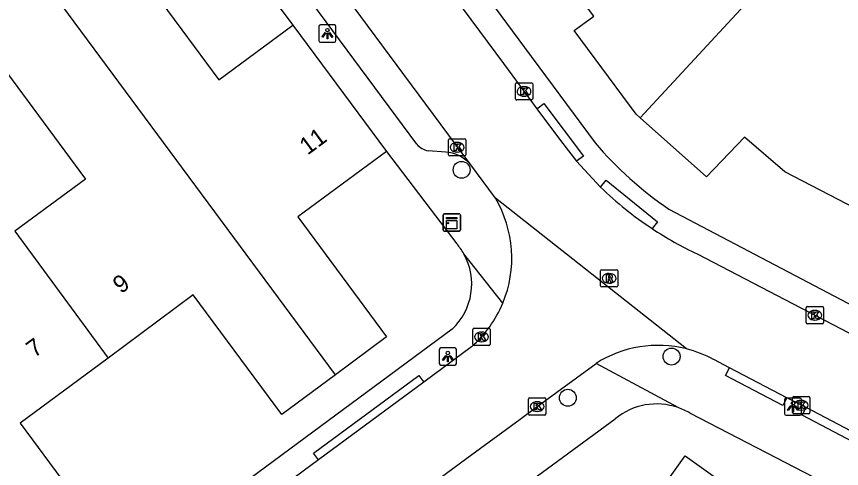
# Model space of a CAD drawing. Extents: x 157767 to 159171, y 387842 to 389425.
# Drawn here: x 158248.51 to 158296.26, y 388809.56 to 388835.72 of the extents above; entities that cross this region are included whole.
import ezdxf

# ---------------------------------------------------------------- set-up
doc = ezdxf.new("R2010")
doc.units = 0
for name, color, linetype in [('IMGEO_Boom', 7, 'Continuous'), ('IMGEO_Kast', 7, 'Continuous'), ('IMGEO_Kolk', 7, 'Continuous'), ('IMGEO_Lichtpunt', 7, 'Continuous'), ('IMGEO_Pand', 7, 'Continuous'), ('IMGEO_Pand_nummerreeks', 7, 'Continuous'), ('IMGEO_Rijbaan_lokaal_open', 7, 'Continuous'), ('IMGEO_Rioolput', 7, 'Continuous'), ('IMGEO_Voetpad_open', 7, 'Continuous')]:
    doc.layers.add(name, color=color, linetype=linetype)

msp = doc.modelspace()

# ---------------------------------------------------------------- linework, layer by layer
at = {"layer": 'IMGEO_Boom'}
for centre in [(158274.27, 388826.848), (158286.424, 388816.041), (158280.418, 388813.655)]:
    msp.add_circle(centre, 0.489, dxfattribs=at)
at = {"layer": 'IMGEO_Kast'}
for p, q in [((158273.199, 388823.374), (158273.199, 388824.215)), ((158273.199, 388824.215), (158273.199, 388823.374)), ((158273.274, 388824.299), (158274.115, 388824.299)), ((158274.115, 388824.299), (158273.274, 388824.299)), ((158274.199, 388824.224), (158274.199, 388823.383)), ((158274.199, 388823.383), (158274.199, 388824.224)), ((158274.124, 388823.299), (158273.283, 388823.299)), ((158273.283, 388823.299), (158274.124, 388823.299))]:
    msp.add_line(p, q, dxfattribs=at)
for points in [[(158273.394, 388824.089), (158273.994, 388824.089), (158273.994, 388824.004), (158273.394, 388824.004), (158273.394, 388824.089)], [(158273.394, 388823.914), (158273.994, 388823.914), (158273.994, 388823.425), (158273.394, 388823.425), (158273.394, 388823.914)]]:
    msp.add_lwpolyline(points, dxfattribs=at)
msp.add_circle((158273.478, 388823.763), 0.0377, dxfattribs=at)
for centre, start, end in [((158273.277, 388824.221), 92.4484, 184.2845), ((158273.277, 388824.221), 92.4484, 184.2845), ((158274.121, 388824.221), 2.4484, 94.2845), ((158274.121, 388824.221), 2.4484, 94.2845), ((158273.277, 388823.377), 182.4484, 274.2845), ((158273.277, 388823.377), 182.4484, 274.2845), ((158274.121, 388823.377), 272.4484, 4.2845), ((158274.121, 388823.377), 272.4484, 4.2845)]:
    msp.add_arc(centre, 0.0779, start, end, dxfattribs=at)
at = {"layer": 'IMGEO_Kolk'}
for p, q in [((158277.457, 388831.89), (158278.309, 388831.89)), ((158277.382, 388830.964), (158277.382, 388831.816)), ((158277.87, 388831.67), (158277.895, 388831.67)), ((158278.383, 388831.816), (158278.383, 388830.964)), ((158278.309, 388830.89), (158277.457, 388830.89)), ((158277.893, 388831.11), (158277.868, 388831.11)), ((158273.515, 388827.725), (158273.515, 388828.577)), ((158273.59, 388828.651), (158274.442, 388828.651)), ((158274.516, 388828.577), (158274.516, 388827.725)), ((158274.003, 388828.431), (158274.028, 388828.431)), ((158274.442, 388827.651), (158273.59, 388827.651)), ((158274.026, 388827.871), (158274.001, 388827.871)), ((158294.211, 388818.007), (158294.211, 388818.859)), ((158294.286, 388818.933), (158295.138, 388818.933)), ((158294.699, 388818.713), (158294.724, 388818.713)), ((158295.212, 388818.859), (158295.212, 388818.007)), ((158294.722, 388818.153), (158294.697, 388818.153)), ((158274.919, 388816.75), (158274.919, 388817.602)), ((158274.994, 388817.676), (158275.846, 388817.676)), ((158275.92, 388817.602), (158275.92, 388816.75)), ((158295.138, 388817.933), (158294.286, 388817.933)), ((158275.407, 388817.456), (158275.432, 388817.456)), ((158275.846, 388816.676), (158274.994, 388816.676)), ((158275.43, 388816.896), (158275.405, 388816.896)), ((158293.503, 388813.726), (158294.355, 388813.726)), ((158278.144, 388812.722), (158278.144, 388813.574)), ((158278.219, 388813.648), (158279.071, 388813.648)), ((158278.632, 388813.428), (158278.657, 388813.428)), ((158279.145, 388813.574), (158279.145, 388812.722)), ((158293.428, 388812.8), (158293.428, 388813.652)), ((158293.916, 388813.506), (158293.941, 388813.506)), ((158294.429, 388813.652), (158294.429, 388812.8)), ((158278.655, 388812.868), (158278.63, 388812.868)), ((158293.939, 388812.946), (158293.914, 388812.946)), ((158279.071, 388812.648), (158278.219, 388812.648)), ((158294.355, 388812.726), (158293.503, 388812.726))]:
    msp.add_line(p, q, dxfattribs=at)
for points in [[(158277.457, 388831.89), (158278.309, 388831.89)], [(158277.382, 388830.964), (158277.382, 388831.816)], [(158277.703, 388831.59), (158277.826, 388831.59), (158277.826, 388831.439), (158277.956, 388831.59), (158278.12, 388831.59), (158277.974, 388831.439), (158278.127, 388831.19), (158277.975, 388831.19), (158277.89, 388831.354), (158277.826, 388831.287), (158277.826, 388831.19), (158277.703, 388831.19), (158277.703, 388831.59)], [(158278.383, 388831.816), (158278.383, 388830.964)], [(158278.309, 388830.89), (158277.457, 388830.89)], [(158273.515, 388827.725), (158273.515, 388828.577)], [(158273.59, 388828.651), (158274.442, 388828.651)], [(158274.516, 388828.577), (158274.516, 388827.725)], [(158273.836, 388828.351), (158273.959, 388828.351), (158273.959, 388828.2), (158274.089, 388828.351), (158274.253, 388828.351), (158274.107, 388828.2), (158274.26, 388827.951), (158274.108, 388827.951), (158274.023, 388828.115), (158273.959, 388828.048), (158273.959, 388827.951), (158273.836, 388827.951), (158273.836, 388828.351)], [(158274.442, 388827.651), (158273.59, 388827.651)], [(158294.211, 388818.007), (158294.211, 388818.859)], [(158294.286, 388818.933), (158295.138, 388818.933)], [(158294.532, 388818.633), (158294.655, 388818.633), (158294.655, 388818.482), (158294.785, 388818.633), (158294.949, 388818.633), (158294.803, 388818.482), (158294.956, 388818.233), (158294.804, 388818.233), (158294.719, 388818.397), (158294.655, 388818.33), (158294.655, 388818.233), (158294.532, 388818.233), (158294.532, 388818.633)], [(158295.212, 388818.859), (158295.212, 388818.007)], [(158274.919, 388816.75), (158274.919, 388817.602)], [(158274.994, 388817.676), (158275.846, 388817.676)], [(158275.92, 388817.602), (158275.92, 388816.75)], [(158295.138, 388817.933), (158294.286, 388817.933)], [(158275.24, 388817.376), (158275.363, 388817.376), (158275.363, 388817.225), (158275.493, 388817.376), (158275.657, 388817.376), (158275.511, 388817.225), (158275.664, 388816.976), (158275.512, 388816.976), (158275.427, 388817.14), (158275.363, 388817.073), (158275.363, 388816.976), (158275.24, 388816.976), (158275.24, 388817.376)], [(158275.846, 388816.676), (158274.994, 388816.676)], [(158293.503, 388813.726), (158294.355, 388813.726)], [(158278.144, 388812.722), (158278.144, 388813.574)], [(158278.219, 388813.648), (158279.071, 388813.648)], [(158278.465, 388813.348), (158278.588, 388813.348), (158278.588, 388813.197), (158278.718, 388813.348), (158278.882, 388813.348), (158278.736, 388813.197), (158278.889, 388812.948), (158278.737, 388812.948), (158278.652, 388813.112), (158278.588, 388813.045), (158278.588, 388812.948), (158278.465, 388812.948), (158278.465, 388813.348)], [(158279.145, 388813.574), (158279.145, 388812.722)], [(158293.428, 388812.8), (158293.428, 388813.652)], [(158293.749, 388813.426), (158293.872, 388813.426), (158293.872, 388813.275), (158294.002, 388813.426), (158294.166, 388813.426), (158294.02, 388813.275), (158294.173, 388813.026), (158294.021, 388813.026), (158293.936, 388813.19), (158293.872, 388813.123), (158293.872, 388813.026), (158293.749, 388813.026), (158293.749, 388813.426)], [(158294.429, 388813.652), (158294.429, 388812.8)], [(158279.071, 388812.648), (158278.219, 388812.648)], [(158294.355, 388812.726), (158293.503, 388812.726)]]:
    msp.add_lwpolyline(points, dxfattribs=at)
for centre, start, end in [((158277.459, 388831.814), 91.552, 178.448), ((158277.459, 388831.814), 91.552, 178.448), ((158278.307, 388831.814), 1.552, 88.448), ((158278.307, 388831.814), 1.552, 88.448), ((158277.459, 388830.966), 181.552, 268.448), ((158277.459, 388830.966), 181.552, 268.448), ((158278.307, 388830.966), 271.552, 358.448), ((158278.307, 388830.966), 271.552, 358.448), ((158273.592, 388828.575), 91.552, 178.448), ((158273.592, 388828.575), 91.552, 178.448), ((158274.44, 388828.575), 1.552, 88.448), ((158274.44, 388828.575), 1.552, 88.448), ((158273.592, 388827.727), 181.552, 268.448), ((158273.592, 388827.727), 181.552, 268.448), ((158274.44, 388827.727), 271.552, 358.448), ((158274.44, 388827.727), 271.552, 358.448), ((158294.288, 388818.857), 91.552, 178.448), ((158294.288, 388818.857), 91.552, 178.448), ((158295.136, 388818.857), 1.552, 88.448), ((158295.136, 388818.857), 1.552, 88.448), ((158294.288, 388818.009), 181.552, 268.448), ((158294.288, 388818.009), 181.552, 268.448), ((158295.136, 388818.009), 271.552, 358.448), ((158295.136, 388818.009), 271.552, 358.448), ((158274.996, 388817.6), 91.552, 178.448), ((158274.996, 388817.6), 91.552, 178.448), ((158275.844, 388817.6), 1.552, 88.448), ((158275.844, 388817.6), 1.552, 88.448), ((158274.996, 388816.752), 181.552, 268.448), ((158274.996, 388816.752), 181.552, 268.448), ((158275.844, 388816.752), 271.552, 358.448), ((158275.844, 388816.752), 271.552, 358.448), ((158293.505, 388813.65), 91.552, 178.448), ((158293.505, 388813.65), 91.552, 178.448), ((158294.353, 388813.65), 1.552, 88.448), ((158294.353, 388813.65), 1.552, 88.448), ((158278.221, 388813.572), 91.552, 178.448), ((158278.221, 388813.572), 91.552, 178.448), ((158279.069, 388813.572), 1.552, 88.448), ((158279.069, 388813.572), 1.552, 88.448), ((158293.505, 388812.802), 181.552, 268.448), ((158293.505, 388812.802), 181.552, 268.448), ((158294.353, 388812.802), 271.552, 358.448), ((158294.353, 388812.802), 271.552, 358.448), ((158278.221, 388812.724), 181.552, 268.448), ((158278.221, 388812.724), 181.552, 268.448), ((158279.069, 388812.724), 271.552, 358.448), ((158279.069, 388812.724), 271.552, 358.448)]:
    msp.add_arc(centre, 0.0765, start, end, dxfattribs=at)
for centre, major_axis, ratio, start_param, end_param in [((158277.869, 388831.39), (-0.387, 0.002), 0.722429, 4.712389, 7.853982), ((158277.894, 388831.39), (-0.39, 0.002), 0.717154, 1.570796, 4.712389), ((158274.002, 388828.151), (-0.387, 0.002), 0.722429, 4.712389, 7.853982), ((158274.027, 388828.151), (-0.39, 0.002), 0.717154, 1.570796, 4.712389), ((158294.698, 388818.433), (-0.387, 0.002), 0.722429, 4.712389, 7.853982), ((158294.723, 388818.433), (-0.39, 0.002), 0.717154, 1.570796, 4.712389), ((158275.406, 388817.176), (-0.387, 0.002), 0.722429, 4.712389, 7.853982), ((158275.431, 388817.176), (-0.39, 0.002), 0.717154, 1.570796, 4.712389), ((158278.631, 388813.148), (-0.387, 0.002), 0.722429, 4.712389, 7.853982), ((158278.656, 388813.148), (-0.39, 0.002), 0.717154, 1.570796, 4.712389), ((158293.915, 388813.226), (-0.387, 0.002), 0.722429, 4.712389, 7.853982), ((158293.94, 388813.226), (-0.39, 0.002), 0.717154, 1.570796, 4.712389)]:
    msp.add_ellipse(centre, major_axis=major_axis, ratio=ratio, start_param=start_param, end_param=end_param, dxfattribs=at)
at = {"layer": 'IMGEO_Lichtpunt'}
for p, q in [((158266.904, 388835.233), (158266.096, 388835.233)), ((158266.904, 388835.233), (158266.096, 388835.233)), ((158266.002, 388835.138), (158266.002, 388834.331)), ((158266.002, 388835.138), (158266.002, 388834.331)), ((158266.998, 388834.331), (158266.998, 388835.138)), ((158266.998, 388834.331), (158266.998, 388835.138)), ((158266.096, 388834.237), (158266.904, 388834.237)), ((158266.096, 388834.237), (158266.904, 388834.237)), ((158272.975, 388816.446), (158272.975, 388815.639)), ((158272.975, 388816.446), (158272.975, 388815.639)), ((158273.877, 388816.541), (158273.069, 388816.541)), ((158273.877, 388816.541), (158273.069, 388816.541)), ((158273.971, 388815.639), (158273.971, 388816.446)), ((158273.971, 388815.639), (158273.971, 388816.446)), ((158273.069, 388815.545), (158273.877, 388815.545)), ((158273.069, 388815.545), (158273.877, 388815.545)), ((158292.952, 388813.545), (158292.952, 388812.738)), ((158292.952, 388813.545), (158292.952, 388812.738)), ((158293.854, 388813.64), (158293.046, 388813.64)), ((158293.854, 388813.64), (158293.046, 388813.64)), ((158293.948, 388812.738), (158293.948, 388813.545)), ((158293.948, 388812.738), (158293.948, 388813.545)), ((158293.046, 388812.644), (158293.854, 388812.644)), ((158293.046, 388812.644), (158293.854, 388812.644))]:
    msp.add_line(p, q, dxfattribs=at)
for points in [[(158266.376, 388834.802), (158266.415, 388834.774), (158266.227, 388834.512), (158266.189, 388834.539), (158266.376, 388834.802)], [(158266.478, 388834.754), (158266.525, 388834.754), (158266.525, 388834.432), (158266.478, 388834.432), (158266.478, 388834.754)], [(158266.588, 388834.774), (158266.626, 388834.801), (158266.813, 388834.539), (158266.774, 388834.511), (158266.588, 388834.774)], [(158273.349, 388816.11), (158273.388, 388816.082), (158273.2, 388815.82), (158273.162, 388815.847), (158273.349, 388816.11)], [(158273.561, 388816.082), (158273.599, 388816.109), (158273.786, 388815.847), (158273.747, 388815.819), (158273.561, 388816.082)], [(158273.451, 388816.062), (158273.498, 388816.062), (158273.498, 388815.74), (158273.451, 388815.74), (158273.451, 388816.062)], [(158293.326, 388813.209), (158293.365, 388813.181), (158293.177, 388812.919), (158293.139, 388812.946), (158293.326, 388813.209)], [(158293.428, 388813.161), (158293.475, 388813.161), (158293.475, 388812.839), (158293.428, 388812.839), (158293.428, 388813.161)], [(158293.538, 388813.181), (158293.576, 388813.208), (158293.763, 388812.946), (158293.724, 388812.918), (158293.538, 388813.181)]]:
    msp.add_lwpolyline(points, dxfattribs=at)
for centre in [(158266.501, 388834.936), (158273.474, 388816.244), (158293.451, 388813.343)]:
    msp.add_circle(centre, 0.0994, dxfattribs=at)
for centre, start, end in [((158266.096, 388835.138), 90, 180), ((158266.096, 388835.138), 90, 180), ((158266.904, 388835.138), 0, 90), ((158266.904, 388835.138), 0, 90), ((158266.096, 388834.331), 180, 270), ((158266.096, 388834.331), 180, 270), ((158266.904, 388834.331), 270, 0), ((158266.904, 388834.331), 270, 360), ((158273.069, 388816.446), 90, 180), ((158273.069, 388816.446), 90, 180), ((158273.877, 388816.446), 0, 90), ((158273.877, 388816.446), 0, 90), ((158273.069, 388815.639), 180, 270), ((158273.069, 388815.639), 180, 270), ((158273.877, 388815.639), 270, 0), ((158273.877, 388815.639), 270, 360), ((158293.046, 388813.545), 90, 180), ((158293.046, 388813.545), 90, 180), ((158293.854, 388813.545), 0, 90), ((158293.854, 388813.545), 0, 90), ((158293.046, 388812.738), 180, 270), ((158293.046, 388812.738), 180, 270), ((158293.854, 388812.738), 270, 0), ((158293.854, 388812.738), 270, 360)]:
    msp.add_arc(centre, 0.0946, start, end, dxfattribs=at)
at = {"layer": 'IMGEO_Pand'}
for points in [[(158284.609, 388829.857), (158284.366, 388830.074), (158280.779, 388834.903), (158281.918, 388835.733), (158280.141, 388838.124), (158275.467, 388844.415), (158279.481, 388847.398), (158288.034, 388853.753), (158291.318, 388849.333), (158287.611, 388846.578), (158290.814, 388842.267), (158289.307, 388841.148), (158291.863, 388837.708)], [(158291.863, 388837.708), (158302.841, 388849.566), (158308.651, 388844.801), (158304.85, 388840.581), (158305.495, 388840.003), (158299.957, 388833.823), (158306.126, 388830.744), (158304.01, 388826.65), (158301.713, 388822.208), (158292.979, 388826.735), (158290.649, 388828.74), (158288.435, 388826.434), (158284.609, 388829.857)], [(158253.808, 388840.713), (158258.074, 388834.949), (158260.215, 388832.055), (158264.501, 388835.227)], [(158266.962, 388814.99), (158250.033, 388837.877)], [(158291.863, 388837.708), (158284.609, 388829.857)], [(158264.501, 388835.227), (158269.916, 388827.91)], [(158246.117, 388834.934), (158252.495, 388826.314), (158248.417, 388823.296)], [(158269.916, 388827.91), (158264.794, 388824.12), (158269.926, 388817.184), (158266.962, 388814.99)], [(158248.417, 388823.296), (158253.805, 388815.957)], [(158266.962, 388814.99), (158263.857, 388812.693), (158258.74, 388819.609), (158253.805, 388815.957)], [(158253.805, 388815.957), (158248.717, 388812.192), (158253.872, 388805.224), (158250.936, 388803.051)], [(158273.8, 388805.576), (158275.198, 388804.553), (158277.793, 388808.177), (158283.018, 388804.436), (158287.211, 388810.294), (158290.177, 388808.17)]]:
    msp.add_lwpolyline(points, dxfattribs=at)
at = {"layer": 'IMGEO_Rijbaan_lokaal_open'}
for points in [[(158272.022, 388839.312), (158276.689, 388833.002), (158278.629, 388830.379)], [(158274.737, 388827.212), (158267.997, 388836.311)], [(158278.629, 388830.379), (158279.985, 388828.545), (158280.926, 388827.34)], [(158276.224, 388825.205), (158274.737, 388827.212)], [(158280.926, 388827.34), (158282.313, 388825.851)], [(158287.277, 388816.484), (158276.224, 388825.205)], [(158287.909, 388821.98), (158296.676, 388817.407)], [(158274.836, 388816.604), (158272.082, 388814.566)], [(158273.771, 388809.562), (158274.581, 388810.158), (158277.65, 388812.417), (158278.648, 388813.151), (158282.05, 388815.647)], [(158289.771, 388815.389), (158288.859, 388815.863)], [(158293.098, 388813.66), (158289.771, 388815.389)], [(158272.082, 388814.566), (158265.987, 388810.056)], [(158294.204, 388813.085), (158293.098, 388813.66)], [(158297.558, 388811.342), (158294.204, 388813.085)], [(158265.987, 388810.056), (158256.288, 388802.879)], [(158250.884, 388792.658), (158273.771, 388809.562)]]:
    msp.add_lwpolyline(points, dxfattribs=at)
for centre, radius, start, end in [((158296.65, 388840.6), 20.569, 225.8116, 236.5095), ((158270.374, 388821.738), 6.8, 337.5109, 30.6522), ((158296.593, 388840.49), 20.446, 236.4714, 244.8652), ((158270.373, 388821.733), 6.799, 311.0243, 337.5502), ((158285.638, 388809.981), 6.707, 75.8539, 122.3412), ((158285.649, 388810.011), 6.674, 61.2533, 75.8826)]:
    msp.add_arc(centre, radius, start, end, dxfattribs=at)
at = {"layer": 'IMGEO_Rioolput'}
for p, q in [((158282.307, 388820.142), (158282.307, 388820.994)), ((158282.382, 388821.068), (158283.234, 388821.068)), ((158283.308, 388820.994), (158283.308, 388820.142)), ((158282.795, 388820.848), (158282.82, 388820.848)), ((158283.234, 388820.068), (158282.382, 388820.068)), ((158282.818, 388820.288), (158282.793, 388820.288))]:
    msp.add_line(p, q, dxfattribs=at)
for points in [[(158282.307, 388820.142), (158282.307, 388820.994)], [(158282.382, 388821.068), (158283.234, 388821.068)], [(158283.308, 388820.994), (158283.308, 388820.142)], [(158282.896, 388820.766), (158282.644, 388820.768), (158282.644, 388820.368)], [(158282.644, 388820.368), (158282.768, 388820.368), (158282.768, 388820.53), (158282.779, 388820.53)], [(158282.822, 388820.687), (158282.768, 388820.687), (158282.768, 388820.606)], [(158282.768, 388820.606), (158282.82, 388820.606)], [(158282.826, 388820.501), (158282.897, 388820.368), (158283.037, 388820.368), (158282.972, 388820.494)], [(158283.234, 388820.068), (158282.382, 388820.068)]]:
    msp.add_lwpolyline(points, dxfattribs=at)
for centre, radius, start, end in [((158282.384, 388820.992), 0.0765, 91.552, 178.448), ((158282.384, 388820.992), 0.0765, 91.552, 178.448), ((158283.232, 388820.992), 0.0765, 1.552, 88.448), ((158283.232, 388820.992), 0.0765, 1.552, 88.448), ((158282.778, 388820.477), 0.0533, 26.0293, 88.6989), ((158282.804, 388820.795), 0.19, 274.7715, 282.9687), ((158282.828, 388820.591), 0.0964, 77.0061, 93.1865), ((158282.842, 388820.648), 0.0378, 276.6634, 79.6772), ((158282.895, 388820.656), 0.109, 350.3612, 89.416), ((158282.893, 388820.656), 0.112, 277.5842, 350.9817), ((158282.877, 388820.441), 0.108, 29.5134, 73.7905), ((158282.384, 388820.144), 0.0765, 181.552, 268.448), ((158282.384, 388820.144), 0.0765, 181.552, 268.448), ((158283.232, 388820.144), 0.0765, 271.552, 358.448), ((158283.232, 388820.144), 0.0765, 271.552, 358.448)]:
    msp.add_arc(centre, radius, start, end, dxfattribs=at)
for centre, major_axis, ratio, start_param, end_param in [((158282.794, 388820.568), (-0.387, 0.002), 0.722429, 4.712389, 7.853982), ((158282.819, 388820.568), (-0.39, 0.002), 0.717154, 1.570796, 4.712389)]:
    msp.add_ellipse(centre, major_axis=major_axis, ratio=ratio, start_param=start_param, end_param=end_param, dxfattribs=at)
at = {"layer": 'IMGEO_Voetpad_open'}
for points in [[(158215.899, 388900.933), (158258.094, 388843.884), (158262.359, 388838.121), (158264.501, 388835.227)], [(158255.05, 388864.819), (158261.746, 388855.773), (158272.039, 388841.868), (158277.918, 388833.925), (158281.995, 388828.417)], [(158271.67, 388828.325), (158259.129, 388845.277)], [(158278.629, 388830.379), (158279.027, 388830.68), (158281.325, 388827.642), (158280.926, 388827.34)], [(158269.916, 388827.91), (158273.985, 388822.573)], [(158273.348, 388827.877), (158272.337, 388827.948)], [(158282.313, 388825.851), (158282.628, 388826.242), (158285.614, 388823.838), (158285.3, 388823.446)], [(158286.263, 388824.572), (158313.482, 388810.269)], [(158276.657, 388819.137), (158274.4, 388821.979)], [(158273.729, 388817.629), (158247.214, 388798.037)], [(158286.796, 388813.088), (158282.05, 388815.647)], [(158293.098, 388813.66), (158292.868, 388813.217), (158289.541, 388814.946), (158289.771, 388815.389)], [(158265.987, 388810.056), (158265.701, 388810.443), (158271.8, 388814.948), (158272.082, 388814.566)], [(158287.49, 388812.766), (158304.53, 388803.948)], [(158297.558, 388811.342), (158297.328, 388810.899), (158293.974, 388812.642), (158294.204, 388813.085)], [(158273.8, 388805.576), (158283.166, 388812.446)]]:
    msp.add_lwpolyline(points, dxfattribs=at)
for centre, radius, start, end in [((158272.575, 388829.147), 1.222, 222.2592, 258.789), ((158298.22, 388842.135), 21.247, 220.2152, 235.754), ((158273.175, 388825.732), 2.152, 43.4528, 85.3806), ((158271.281, 388820.242), 3.57, 29.115, 40.7654), ((158271.269, 388820.235), 3.584, 313.3496, 29.1126), ((158285.557, 388809.509), 3.787, 70.9091, 129.1501), ((158285.584, 388809.566), 3.725, 59.2151, 71.0045)]:
    msp.add_arc(centre, radius, start, end, dxfattribs=at)

# ---------------------------------------------------------------- texts
at = {"layer": 'IMGEO_Pand_nummerreeks'}
for s, rotation, p in [('11', 36.4994, (158265.356, 388827.671)), ('9', 36.5022, (158254.552, 388819.644)), ('7', 36.5006, (158249.541, 388815.936))]:
    msp.add_text(s, height=1, rotation=rotation, dxfattribs=at).set_placement(p)

doc.saveas('drawing.dxf')
